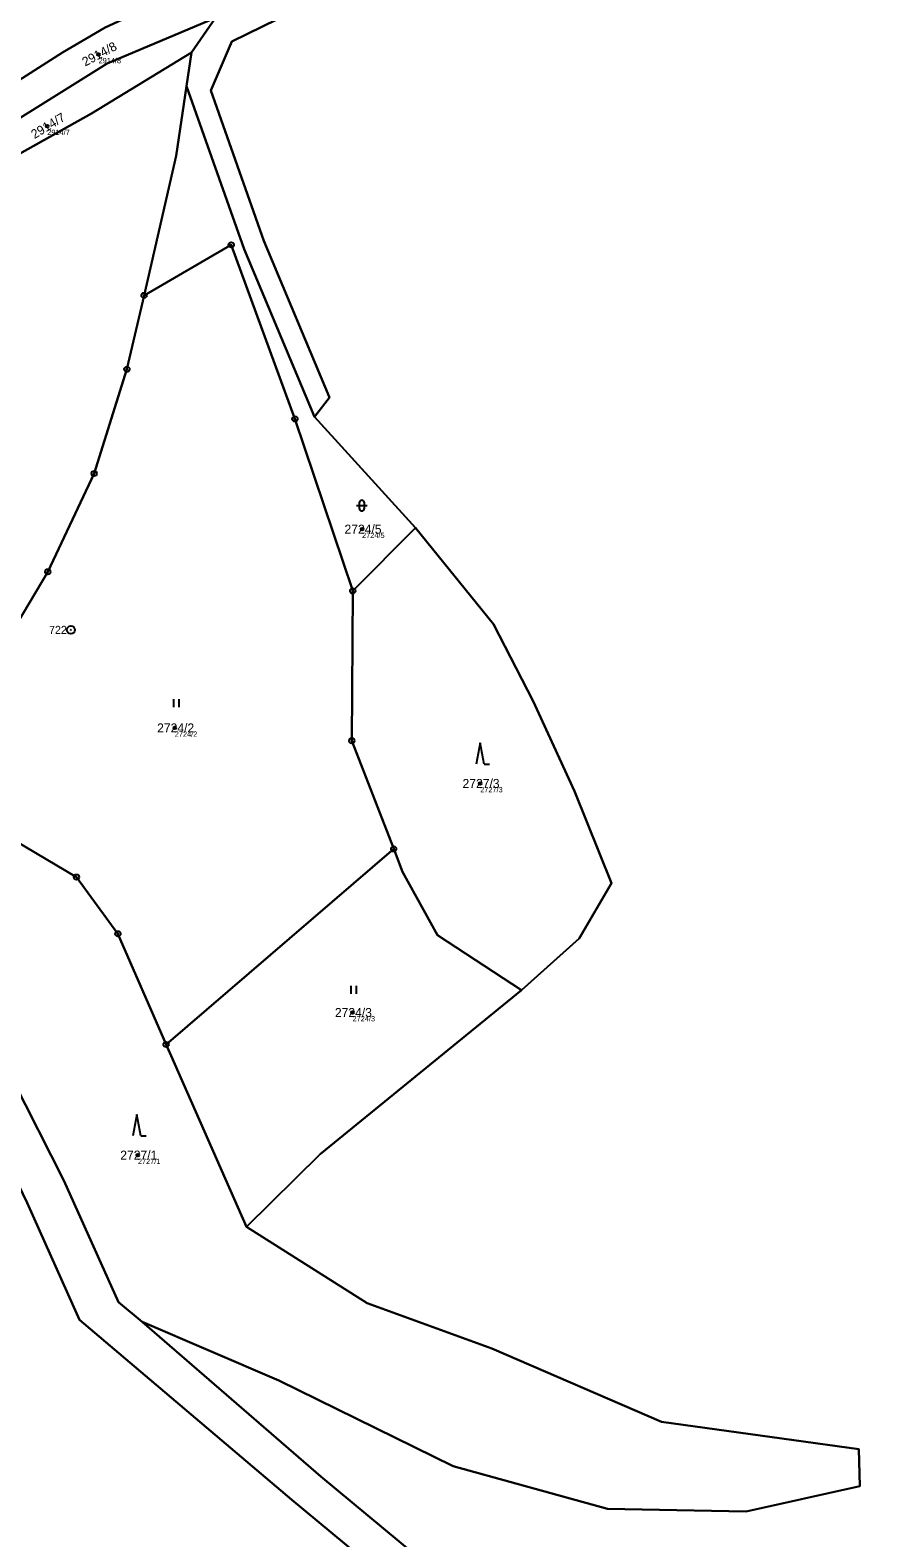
# Model space of a CAD drawing. Extents: x -761891 to -756141, y -1178507 to -1171885.
# Drawn here: x -757513.6 to -757352.8, y -1175662.1 to -1175379 of the extents above; entities that cross this region are included whole.
import ezdxf

# ---------------------------------------------------------------- set-up
doc = ezdxf.new("R2010")
doc.units = 0
for name, color, linetype in [('Definiční body', 7, 'Continuous'), ('Hranice parcel', 7, 'Continuous'), ('Parcelní čísla', 7, 'Continuous'), ('Polygon parcely', 7, 'Continuous'), ('Značky bodu BP', 7, 'Continuous'), ('Značky kultur', 7, 'Continuous')]:
    doc.layers.add(name, color=color, linetype=linetype)

msp = doc.modelspace()

# ---------------------------------------------------------------- linework, layer by layer
at = {"layer": 'Definiční body'}
for centre in [(-757500.76, -1175383.57), (-757510.39, -1175397.05), (-757451.3, -1175472.72), (-757486.46, -1175510.05), (-757429.13, -1175520.48), (-757453.09, -1175563.49), (-757493.38, -1175590.27)]:
    msp.add_circle(centre, 0.25, dxfattribs=at)
at = {"layer": 'Hranice parcel'}
for p, q in [((-757483.3, -1175383.22), (-757478.81, -1175376.72)), ((-757484.23, -1175389.51), (-757483.3, -1175383.22)), ((-757460.21, -1175451.61), (-757441.28, -1175472.45)), ((-757441.28, -1175472.45), (-757453.05, -1175484.32)), ((-757488.09, -1175569.5), (-757445.37, -1175532.76)), ((-757473.02, -1175603.72), (-757488.09, -1175569.5))]:
    msp.add_line(p, q, dxfattribs=at)
for points in [[(-757550.37, -1175409.95), (-757532.4, -1175399.05), (-757507.55, -1175383.19), (-757499.53, -1175378.52), (-757480.92, -1175369.85), (-757472.63, -1175367.78)], [(-757455.3, -1175374.12), (-757467.15, -1175376.94), (-757475.76, -1175381.15), (-757479.69, -1175390.33), (-757469.73, -1175418.57), (-757457.39, -1175447.97), (-757460.21, -1175451.61)], [(-757478.81, -1175376.72), (-757499.13, -1175385.26), (-757529.04, -1175403.93)], [(-757483.3, -1175383.22), (-757502.09, -1175394.69), (-757525.04, -1175407.52)], [(-757492.23, -1175428.83), (-757486.18, -1175402.6), (-757484.23, -1175389.51)], [(-757484.23, -1175389.51), (-757473.43, -1175420.12), (-757460.21, -1175451.61)], [(-757453.05, -1175484.32), (-757463.9, -1175452.02), (-757475.85, -1175419.33), (-757492.23, -1175428.83)], [(-757492.23, -1175428.83), (-757495.43, -1175442.7), (-757501.58, -1175462.27), (-757510.28, -1175480.71), (-757520.85, -1175498.42), (-757536.79, -1175513.62), (-757538.23, -1175514.61)], [(-757441.28, -1175472.45), (-757426.66, -1175490.58), (-757419.16, -1175505.04), (-757411.44, -1175521.95), (-757404.46, -1175539.2), (-757410.54, -1175549.59), (-757421.36, -1175559.29)], [(-757445.37, -1175532.76), (-757453.23, -1175512.46), (-757453.05, -1175484.32)], [(-757541.12, -1175516.59), (-757504.91, -1175538.05), (-757497.12, -1175548.7), (-757488.09, -1175569.5)], [(-757445.37, -1175532.76), (-757443.7, -1175537.06), (-757437.12, -1175548.95), (-757421.36, -1175559.29)], [(-757541.16, -1175540.17), (-757535.28, -1175557.15), (-757516.88, -1175576.11), (-757507.29, -1175595.05), (-757497.02, -1175617.89), (-757492.55, -1175621.55)], [(-757544.94, -1175557.53), (-757522.38, -1175582.34), (-757514.17, -1175599.25), (-757504.32, -1175621.17), (-757464.49, -1175655), (-757370.02, -1175733.35), (-757275.78, -1175811.51), (-757211.66, -1175864.32)], [(-757421.36, -1175559.29), (-757459.16, -1175590.1), (-757473.02, -1175603.72)], [(-757473.02, -1175603.72), (-757450.32, -1175618.06), (-757426.93, -1175626.58), (-757395.1, -1175640.33), (-757358.04, -1175645.49), (-757357.86, -1175652.41), (-757379.23, -1175657.22), (-757405.21, -1175656.7), (-757434.22, -1175648.66), (-757466.95, -1175632.56), (-757492.55, -1175621.55)], [(-757492.55, -1175621.55), (-757459.05, -1175650.6), (-757365.34, -1175728.43), (-757271.93, -1175806.01), (-757207.02, -1175860.05)]]:
    msp.add_lwpolyline(points, dxfattribs=at)
at = {"layer": 'Polygon parcely'}
for points in [[(-757544.85, -1175399.24), (-757550.37, -1175409.95), (-757532.4, -1175399.05), (-757507.55, -1175383.19), (-757499.53, -1175378.52), (-757480.92, -1175369.85), (-757472.63, -1175367.78), (-757466.67, -1175364.36), (-757490.06, -1175364.98), (-757512.2, -1175370.52), (-757502.43, -1175352.1), (-757505.76, -1175352.73), (-757525.57, -1175366.62), (-757540.26, -1175376.92), (-757540.94, -1175380.22)], [(-757473.43, -1175420.12), (-757460.21, -1175451.61), (-757457.39, -1175447.97), (-757469.73, -1175418.57), (-757479.69, -1175390.33), (-757475.76, -1175381.15), (-757467.15, -1175376.94), (-757455.3, -1175374.12), (-757457.51, -1175369.8), (-757459.88, -1175364.8), (-757461.5, -1175361.39), (-757466.67, -1175364.36), (-757472.63, -1175367.78), (-757478.81, -1175376.72), (-757483.3, -1175383.22), (-757484.23, -1175389.51)], [(-757472.63, -1175367.78), (-757480.92, -1175369.85), (-757499.53, -1175378.52), (-757507.55, -1175383.19), (-757532.4, -1175399.05), (-757550.37, -1175409.95), (-757553.98, -1175416.96), (-757554.38, -1175419.48), (-757529.04, -1175403.93), (-757499.13, -1175385.26), (-757478.81, -1175376.72)], [(-757539.72, -1175414.96), (-757525.04, -1175407.52), (-757502.09, -1175394.69), (-757483.3, -1175383.22), (-757478.81, -1175376.72), (-757499.13, -1175385.26), (-757529.04, -1175403.93)], [(-757570.06, -1175471.88), (-757568.37, -1175474.49), (-757546.13, -1175508.91), (-757538.23, -1175514.61), (-757536.79, -1175513.62), (-757520.85, -1175498.42), (-757510.28, -1175480.71), (-757501.58, -1175462.27), (-757495.43, -1175442.7), (-757492.23, -1175428.83), (-757486.18, -1175402.6), (-757484.23, -1175389.51), (-757483.3, -1175383.22), (-757502.09, -1175394.69), (-757525.04, -1175407.52), (-757557.66, -1175439.97), (-757566.45, -1175448.68)], [(-757441.28, -1175472.45), (-757460.21, -1175451.61), (-757473.43, -1175420.12), (-757484.23, -1175389.51), (-757486.18, -1175402.6), (-757492.23, -1175428.83), (-757475.85, -1175419.33), (-757463.9, -1175452.02), (-757453.05, -1175484.32)], [(-757504.91, -1175538.05), (-757497.12, -1175548.7), (-757488.09, -1175569.5), (-757445.37, -1175532.76), (-757453.23, -1175512.46), (-757453.05, -1175484.32), (-757463.9, -1175452.02), (-757475.85, -1175419.33), (-757492.23, -1175428.83), (-757495.43, -1175442.7), (-757501.58, -1175462.27), (-757510.28, -1175480.71), (-757520.85, -1175498.42), (-757536.79, -1175513.62), (-757538.23, -1175514.61), (-757541.12, -1175516.59)], [(-757421.36, -1175559.29), (-757410.54, -1175549.59), (-757404.46, -1175539.2), (-757411.44, -1175521.95), (-757419.16, -1175505.04), (-757426.66, -1175490.58), (-757441.28, -1175472.45), (-757453.05, -1175484.32), (-757453.23, -1175512.46), (-757445.37, -1175532.76), (-757443.7, -1175537.06), (-757437.12, -1175548.95)], [(-757497.02, -1175617.89), (-757492.55, -1175621.55), (-757466.95, -1175632.56), (-757434.22, -1175648.66), (-757405.21, -1175656.7), (-757379.23, -1175657.22), (-757357.86, -1175652.41), (-757358.04, -1175645.49), (-757395.1, -1175640.33), (-757426.93, -1175626.58), (-757450.32, -1175618.06), (-757473.02, -1175603.72), (-757488.09, -1175569.5), (-757497.12, -1175548.7), (-757504.91, -1175538.05), (-757541.12, -1175516.59), (-757539.68, -1175531.58), (-757541.16, -1175540.17), (-757535.28, -1175557.15), (-757516.88, -1175576.11), (-757507.29, -1175595.05)], [(-757473.02, -1175603.72), (-757459.16, -1175590.1), (-757421.36, -1175559.29), (-757437.12, -1175548.95), (-757443.7, -1175537.06), (-757445.37, -1175532.76), (-757488.09, -1175569.5)], [(-757544.94, -1175557.53), (-757522.38, -1175582.34), (-757514.17, -1175599.25), (-757504.32, -1175621.17), (-757464.49, -1175655), (-757370.02, -1175733.35), (-757275.78, -1175811.51), (-757211.66, -1175864.32), (-757207.02, -1175860.05), (-757271.93, -1175806.01), (-757365.34, -1175728.43), (-757459.05, -1175650.6), (-757492.55, -1175621.55), (-757497.02, -1175617.89), (-757507.29, -1175595.05), (-757516.88, -1175576.11), (-757535.28, -1175557.15), (-757541.16, -1175540.17), (-757542.94, -1175550.51)]]:
    msp.add_lwpolyline(points, close=True, dxfattribs=at)
for points in [[(-757467.15, -1175376.94), (-757475.76, -1175381.15), (-757479.69, -1175390.33), (-757469.73, -1175418.57), (-757457.39, -1175447.97), (-757460.21, -1175451.61), (-757441.28, -1175472.45), (-757426.66, -1175490.58), (-757419.16, -1175505.04), (-757411.44, -1175521.95), (-757404.46, -1175539.2), (-757410.54, -1175549.59), (-757421.36, -1175559.29), (-757459.16, -1175590.1), (-757473.02, -1175603.72), (-757450.32, -1175618.06), (-757426.93, -1175626.58), (-757395.1, -1175640.33), (-757358.04, -1175645.49), (-757357.86, -1175652.41), (-757379.23, -1175657.22), (-757405.21, -1175656.7), (-757434.22, -1175648.66), (-757466.95, -1175632.56), (-757492.55, -1175621.55), (-757459.05, -1175650.6), (-757365.34, -1175728.43)], [(-757235.61, -1175886.37), (-757211.66, -1175864.32), (-757275.78, -1175811.51), (-757370.02, -1175733.35), (-757464.49, -1175655), (-757504.32, -1175621.17), (-757514.17, -1175599.25), (-757522.38, -1175582.34), (-757544.94, -1175557.53), (-757546.38, -1175562.59), (-757584.4, -1175675.03), (-757617.49, -1175743.27), (-757650.33, -1175804.95), (-757701.61, -1175871.35)]]:
    msp.add_lwpolyline(points, dxfattribs=at)
at = {"layer": 'Značky bodu BP'}
for centre, radius in [((-757475.85, -1175419.33), 0.5), ((-757475.85, -1175419.33), 0.0303), ((-757492.23, -1175428.83), 0.5), ((-757492.23, -1175428.83), 0.0303), ((-757495.43, -1175442.7), 0.5), ((-757495.43, -1175442.7), 0.0303), ((-757463.9, -1175452.02), 0.5), ((-757463.9, -1175452.02), 0.0303), ((-757501.58, -1175462.27), 0.5), ((-757501.58, -1175462.27), 0.0303), ((-757510.28, -1175480.71), 0.5), ((-757510.28, -1175480.71), 0.0303), ((-757453.05, -1175484.32), 0.5), ((-757453.05, -1175484.32), 0.0303), ((-757505.96, -1175491.63), 0.75), ((-757505.96, -1175491.63), 0.03), ((-757453.23, -1175512.46), 0.5), ((-757453.23, -1175512.46), 0.0303), ((-757445.37, -1175532.76), 0.5), ((-757445.37, -1175532.76), 0.0303), ((-757504.91, -1175538.05), 0.5), ((-757504.91, -1175538.05), 0.0303), ((-757497.12, -1175548.7), 0.5), ((-757497.12, -1175548.7), 0.0303), ((-757488.09, -1175569.5), 0.5), ((-757488.09, -1175569.5), 0.0303)]:
    msp.add_circle(centre, radius, dxfattribs=at)
at = {"layer": 'Značky kultur'}
for p, q in [((-757451.85, -1175467.79), (-757451.85, -1175468.79)), ((-757450.85, -1175468.79), (-757450.85, -1175467.79)), ((-757452.35, -1175468.29), (-757450.35, -1175468.29)), ((-757486.66, -1175506.17), (-757486.66, -1175504.67)), ((-757485.66, -1175506.17), (-757485.66, -1175504.67)), ((-757429.15, -1175512.86), (-757429.9, -1175516.86)), ((-757428.4, -1175516.86), (-757429.15, -1175512.86)), ((-757428.4, -1175516.86), (-757427.4, -1175516.86)), ((-757453.32, -1175560), (-757453.32, -1175558.5)), ((-757452.32, -1175560), (-757452.32, -1175558.5)), ((-757493.56, -1175582.67), (-757494.31, -1175586.67)), ((-757492.81, -1175586.67), (-757493.56, -1175582.67)), ((-757492.81, -1175586.67), (-757491.81, -1175586.67))]:
    msp.add_line(p, q, dxfattribs=at)
for centre, start, end in [((-757451.35, -1175467.79), 0, 180), ((-757451.35, -1175468.79), 180, 359.9879)]:
    msp.add_arc(centre, 0.5, start, end, dxfattribs=at)

# ---------------------------------------------------------------- texts
at = {"layer": 'Definiční body'}
for s, p in [('2914/8', (-757500.76, -1175385.23)), ('2914/7', (-757510.39, -1175398.71)), ('2724/5', (-757451.3, -1175474.38)), ('2724/2', (-757486.46, -1175511.71)), ('2727/3', (-757429.13, -1175522.14)), ('2724/3', (-757453.09, -1175565.15)), ('2727/1', (-757493.38, -1175591.93))]:
    msp.add_text(s, height=1, dxfattribs=at).set_placement(p)
at = {"layer": 'Parcelní čísla'}
for s, rotation, p in [('2914/8', 28, (-757503.28, -1175385.87)), ('2914/7', 31, (-757512.79, -1175399.48))]:
    msp.add_text(s, height=1.7, rotation=rotation, dxfattribs=at).set_placement(p)
for s, p in [('2724/5', (-757454.6, -1175473.57)), ('2724/2', (-757489.77, -1175510.9)), ('2727/3', (-757432.44, -1175521.33)), ('2724/3', (-757456.4, -1175564.34)), ('2727/1', (-757496.69, -1175591.12))]:
    msp.add_text(s, height=1.7, dxfattribs=at).set_placement(p)
at = {"layer": 'Značky bodu BP'}
msp.add_text('722', height=1.5, dxfattribs=at).set_placement((-757510.06, -1175492.38))

doc.saveas('drawing.dxf')
